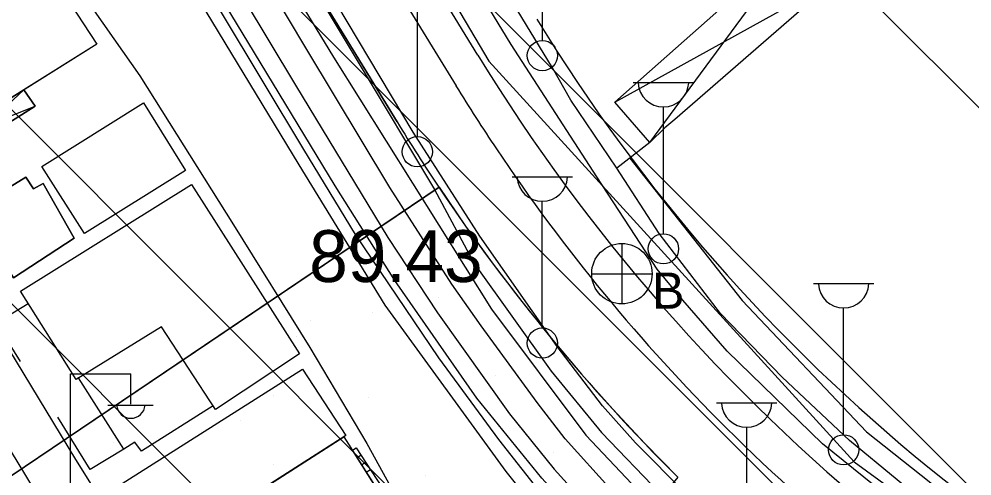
# Model space of a CAD drawing. Extents: x 417995 to 421451, y 4454518 to 4458015.
# Drawn here: x 420953.4 to 421063.8, y 4457415.4 to 4457468.3 of the extents above; entities that cross this region are included whole.
import ezdxf

# ---------------------------------------------------------------- set-up
doc = ezdxf.new("R2010")
doc.units = 0
for name, color, linetype in [('ADA', 7, 'Continuous'), ('ADAKENARI', 7, 'Continuous'), ('B_Kapi', 7, 'Continuous'), ('B_Merdiven', 7, 'Continuous'), ('B_Mesken', 7, 'Continuous'), ('B_Sundurma', 7, 'Continuous'), ('B_Teras', 7, 'Continuous'), ('Default', 7, 'Continuous'), ('IPTAL', 7, 'Continuous'), ('KALDIRIM', 7, 'Continuous'), ('PL_AYA_PARK_DINLENME', 7, 'Continuous'), ('PL_KON_MEV_250', 7, 'Continuous'), ('PL_TİCK', 7, 'Continuous'), ('S_Cad_Sok_Lambasi', 7, 'Continuous'), ('S_Elektrik_Diregi', 7, 'Continuous'), ('S_Rogar_Kapagi_Buski', 7, 'Continuous'), ('Sinir_Duvar_tek_tarafa_ait', 7, 'Continuous'), ('Sinir_itirazli_Mulkiyet', 7, 'Continuous'), ('Sinir_Tel_bir_taraf', 7, 'Continuous'), ('SN_TR_SIVILASMA', 7, 'Continuous'), ('TR_ORTAYOGUNKONUT', 7, 'Continuous'), ('TR_PARKALANI', 7, 'Continuous'), ('TR_TİCK', 7, 'Continuous'), ('Y_Kot_Noktasi', 7, 'Continuous'), ('Yol_Kaldirim_kenari_bordurtasi', 7, 'Continuous'), ('Yol_Kos_Yur_Parkuru', 7, 'Continuous'), ('Yol_Sose', 7, 'Continuous')]:
    doc.layers.add(name, color=color, linetype=linetype)

# ---------------------------------------------------------------- blocks, each defined once
blk = doc.blocks.new('POINT_DISPLAY')
at = {"layer": 'Default'}
blk.add_line((0, 0), (0, 0), dxfattribs=at)

msp = doc.modelspace()

# ---------------------------------------------------------------- linework, layer by layer
at = {"layer": 'ADA'}
msp.add_line((421002.06, 4457448.84), (420907.53, 4457385.13), dxfattribs=at)
at = {"layer": 'ADAKENARI'}
msp.add_line((420937.27, 4457554.31), (420997.21, 4457456.41), dxfattribs=at)
for centre, radius, start, end in [((421188.07, 4457575.26), 204.83, 211.4756, 250.32), ((421184.83, 4457571.28), 220, 211.4756, 213.8192), ((421184.83, 4457571.28), 220, 213.8192, 225.1603)]:
    msp.add_arc(centre, radius, start, end, dxfattribs=at)
at = {"layer": 'B_Kapi'}
msp.add_lwpolyline([(421017.34, 4457458.91), (421015.22, 4457462.65)], dxfattribs=at)
at = {"layer": 'B_Merdiven'}
for p, q in [((420992.03, 4457418.39), (420992.46, 4457418.68)), ((420992.56, 4457417.55), (420993.01, 4457417.84)), ((420993.1, 4457416.7), (420993.56, 4457417.01)), ((420993.64, 4457415.86), (420994.11, 4457416.17))]:
    msp.add_line(p, q, dxfattribs=at)
msp.add_lwpolyline([(420992.03, 4457418.39), (420992.46, 4457418.68), (420995.45, 4457414.13), (420997.3, 4457411.58), (420999.21, 4457408.57), (420998.56, 4457408.11), (420996.67, 4457411.09), (420994.94, 4457413.81)], close=True, dxfattribs=at)
at = {"layer": 'B_Mesken'}
for points in [[(420952.51, 4457480.56), (420962.42, 4457465.42), (420942.46, 4457452.9), (420932.53, 4457467.89)], [(420953.97, 4457460.11), (420943.71, 4457453.68), (420942.47, 4457452.9), (420932.53, 4457467.89), (420952.51, 4457480.56), (420962.42, 4457465.42)], [(420961, 4457443.48), (420956.08, 4457451.24), (420967.84, 4457458.63), (420972.69, 4457450.76)], [(420961, 4457443.48), (420956.08, 4457451.24), (420967.84, 4457458.63), (420972.69, 4457450.76)], [(420959.81, 4457442.94), (420956.23, 4457449.28), (420955.08, 4457448.64), (420954.2, 4457450.01), (420944.59, 4457444.11), (420948.83, 4457437.3), (420952.15, 4457439.37), (420952.78, 4457438.36)], [(420959.81, 4457442.94), (420952.78, 4457438.36), (420952.15, 4457439.37), (420948.83, 4457437.3), (420944.59, 4457444.11), (420954.2, 4457450.01), (420955.08, 4457448.64), (420956.23, 4457449.28)], [(420975.9, 4457423.53), (420967.6, 4457418.28), (420966.85, 4457419.32), (420965.56, 4457418.52), (420960.31, 4457426.77), (420960.03, 4457426.59), (420953.59, 4457436.81), (420973.4, 4457449.14), (420985.91, 4457429.56), (420976.18, 4457423.11)], [(420975.9, 4457423.53), (420967.6, 4457418.29), (420966.85, 4457419.32), (420965.56, 4457418.52), (420960.31, 4457426.77), (420960.03, 4457426.59), (420953.59, 4457436.81), (420973.4, 4457449.14), (420985.91, 4457429.56), (420976.18, 4457423.11)], [(420986.26, 4457427.77), (420991.27, 4457420.09), (420968, 4457405.19), (420963.04, 4457413.09)], [(420991.04, 4457419.94), (420968.24, 4457405.34), (420968, 4457405.19), (420963.04, 4457413.09), (420986.26, 4457427.77), (420991.27, 4457420.09)], [(420991.04, 4457419.94), (420999.49, 4457406.65), (420994.2, 4457398.68), (420990.92, 4457395.74), (420991.49, 4457394.93), (420986.6, 4457390.97), (420987.64, 4457389.45), (420985.15, 4457387.4), (420985.95, 4457386.31), (420981.38, 4457383.52), (420968.24, 4457405.34)], [(420968.24, 4457405.34), (420991.04, 4457419.94), (420999.49, 4457406.65), (420994.2, 4457398.68), (420990.92, 4457395.74), (420991.49, 4457394.93), (420986.6, 4457390.97), (420987.64, 4457389.45), (420985.15, 4457387.4), (420985.95, 4457386.31), (420981.38, 4457383.52)]]:
    msp.add_lwpolyline(points, close=True, dxfattribs=at)
at = {"layer": 'B_Sundurma'}
for p, q in [((421026.49, 4457454.03), (421043.69, 4457477.39)), ((421022.44, 4457458.68), (421047.86, 4457472.77)), ((420944.95, 4457451.7), (420953.97, 4457460.11)), ((420943.71, 4457453.68), (420955.28, 4457458.21))]:
    msp.add_line(p, q, dxfattribs=at)
for points in [[(421026.49, 4457454.03), (421022.44, 4457458.68), (421041.16, 4457475.29), (421042.44, 4457476.42), (421043.69, 4457477.39), (421047.86, 4457472.77), (421032.89, 4457459.74), (421029.36, 4457456.7), (421028.23, 4457455.72)], [(421026.49, 4457454.03), (421022.44, 4457458.68), (421041.16, 4457475.29), (421042.44, 4457476.42), (421043.69, 4457477.39), (421047.86, 4457472.77), (421032.89, 4457459.74), (421029.36, 4457456.7), (421028.23, 4457455.72)], [(420943.71, 4457453.68), (420944.95, 4457451.7), (420955.28, 4457458.21), (420953.97, 4457460.11)], [(420943.71, 4457453.68), (420953.97, 4457460.11), (420955.28, 4457458.21), (420944.95, 4457451.7)]]:
    msp.add_lwpolyline(points, close=True, dxfattribs=at)
at = {"layer": 'B_Teras'}
msp.add_lwpolyline([(420960.03, 4457426.59), (420953.59, 4457436.81), (420973.4, 4457449.14), (420985.91, 4457429.56), (420976.18, 4457423.11), (420969.92, 4457432.68)], close=True, dxfattribs=at)
at = {"layer": 'IPTAL'}
for p, q in [((420944.65, 4457570.66), (421007.83, 4457463.42)), ((421007.83, 4457463.42), (421050.15, 4457417.04)), ((421050.15, 4457417.04), (421096.53, 4457383.42))]:
    msp.add_line(p, q, dxfattribs=at)
at = {"layer": 'KALDIRIM'}
for p, q in [((421006.55, 4457464.13), (420997.04, 4457479.67)), ((420993.63, 4457477.57), (421004.03, 4457460.59))]:
    msp.add_line(p, q, dxfattribs=at)
for centre, radius, start, end in [((421188.07, 4457575.26), 212.83, 211.4756, 250.32), ((421184.83, 4457571.28), 212, 211.4756, 213.8192), ((421184.83, 4457571.28), 212, 213.8192, 225.1603), ((421184.83, 4457571.28), 212, 225.1603, 250.32)]:
    msp.add_arc(centre, radius, start, end, dxfattribs=at)
at = {"layer": 'PL_AYA_PARK_DINLENME'}
msp.add_lwpolyline([(420946.65, 4457344.05), (420907.53, 4457385.13), (421002.06, 4457448.84), (421005.14, 4457444.35), (421008.34, 4457439.95), (421011.64, 4457435.62), (421015.05, 4457431.38), (421018.57, 4457427.22), (421022.18, 4457423.15), (421025.9, 4457419.17), (421029.71, 4457415.28), (420966.21, 4457338.18)], close=True, dxfattribs=at)
at = {"layer": 'PL_KON_MEV_250'}
for points in [[(420997.21, 4457456.41), (420937.27, 4457554.31), (420930.36, 4457556.02), (420831.74, 4457497.35)], [(420889.99, 4457087.27), (421072.13, 4457194.36), (421055.36, 4457228.47), (421058.15, 4457230.59), (421038.59, 4457256.02), (420983.82, 4457218.86), (420944.69, 4457173.87), (420931.4, 4457184.28), (420872.32, 4457230.59), (420903.38, 4457278.01), (420946.65, 4457344.05), (420907.53, 4457385.13), (421002.06, 4457448.84)]]:
    msp.add_lwpolyline(points, dxfattribs=at)
msp.add_arc((421184.83, 4457571.28), 220, 211.4756, 213.8192, dxfattribs=at)
at = {"layer": 'PL_TİCK'}
msp.add_arc((421188.07, 4457575.26), 204.83, 211.4756, 250.32, dxfattribs=at)
at = {"layer": 'S_Cad_Sok_Lambasi'}
for p, q in [((421014.03, 4457465.83), (421014.03, 4457480.51)), ((420999.55, 4457454.7), (420999.55, 4457469.38)), ((421024.55, 4457460.96), (421031.55, 4457460.96)), ((421028.05, 4457443.46), (421028.05, 4457458.13)), ((421010.52, 4457450.05), (421017.52, 4457450.05)), ((421014.02, 4457432.55), (421014.02, 4457447.22)), ((421045.42, 4457437.69), (421052.42, 4457437.69)), ((421048.92, 4457420.19), (421048.92, 4457434.87)), ((421034.19, 4457423.88), (421041.19, 4457423.88)), ((421037.69, 4457406.38), (421037.69, 4457421.06))]:
    msp.add_line(p, q, dxfattribs=at)
for centre in [(421014.03, 4457464.08), (420999.55, 4457452.95), (421028.05, 4457441.71), (421014.02, 4457430.8), (421048.92, 4457418.44)]:
    msp.add_circle(centre, 1.75, dxfattribs=at)
for centre in [(421028.05, 4457461.06), (421014.02, 4457450.15), (421048.92, 4457437.8), (421037.69, 4457423.99)]:
    msp.add_arc(centre, 2.93, 183.298, 356.9072, dxfattribs=at)
at = {"layer": 'S_Elektrik_Diregi'}
for p, q in [((420959.37, 4457409.74), (420959.37, 4457427.24)), ((420959.37, 4457427.24), (420966.37, 4457427.24)), ((420966.37, 4457423.74), (420966.37, 4457427.24)), ((420963.71, 4457423.6), (420968.96, 4457423.6))]:
    msp.add_line(p, q, dxfattribs=at)
msp.add_arc((420966.37, 4457423.75), 1.66, 184.8384, 355.1464, dxfattribs=at)
at = {"layer": 'S_Rogar_Kapagi_Buski'}
for p, q in [((421023.24, 4457442.33), (421023.24, 4457435.33)), ((421019.74, 4457438.83), (421026.74, 4457438.83))]:
    msp.add_line(p, q, dxfattribs=at)
msp.add_circle((421023.24, 4457438.83), 3.5, dxfattribs=at)
at = {"layer": 'Sinir_Duvar_tek_tarafa_ait'}
for points in [[(420953.58, 4457428.66), (420950.77, 4457433.14), (420954.49, 4457435.39)], [(420965.55, 4457418.53), (420961.64, 4457416.15), (420957.93, 4457422.23)]]:
    msp.add_lwpolyline(points, dxfattribs=at)
at = {"layer": 'Sinir_itirazli_Mulkiyet'}
msp.add_lwpolyline([(421024.16, 4457452.2), (421037.17, 4457435.74), (421051.56, 4457420.54), (421071.67, 4457404.57), (421096.44, 4457390.55), (421138.75, 4457372.48), (421174.88, 4457358.36), (421225.25, 4457341.46), (421290.61, 4457320.22)], dxfattribs=at)
at = {"layer": 'Sinir_Tel_bir_taraf'}
for points in [[(421015.22, 4457462.65), (421005.07, 4457479.31), (420999.35, 4457489.31), (421001.54, 4457490.84), (420999.83, 4457494.39)], [(421026.49, 4457454.03), (421022.67, 4457451.03), (421017.34, 4457458.91)]]:
    msp.add_lwpolyline(points, dxfattribs=at)
at = {"layer": 'SN_TR_SIVILASMA'}
for p, q in [((421288.31, 4457099.6), (420605.09, 4457782.82)), ((421288.54, 4457121.82), (420627.78, 4457782.58)), ((421289.01, 4457166.26), (420673.16, 4457782.1)), ((421289.24, 4457188.48), (420695.85, 4457781.86)), ((421289.7, 4457232.91), (420741.23, 4457781.38))]:
    msp.add_line(p, q, dxfattribs=at)
at = {"layer": 'TR_ORTAYOGUNKONUT'}
for points in [[(420997.21, 4457456.41), (420937.27, 4457554.31), (420930.36, 4457556.02), (420831.74, 4457497.35)], [(420889.99, 4457087.27), (421072.13, 4457194.36), (421055.36, 4457228.47), (421058.15, 4457230.59), (421038.59, 4457256.02), (420983.82, 4457218.86), (420944.69, 4457173.87), (420931.4, 4457184.28), (420872.32, 4457230.59), (420903.38, 4457278.01), (420946.65, 4457344.05), (420907.53, 4457385.13), (421002.06, 4457448.84)]]:
    msp.add_lwpolyline(points, dxfattribs=at)
msp.add_arc((421184.83, 4457571.28), 220, 211.4756, 213.8192, dxfattribs=at)
at = {"layer": 'TR_TİCK'}
msp.add_arc((421188.07, 4457575.26), 204.83, 211.4756, 250.32, dxfattribs=at)
at = {"layer": 'Yol_Kaldirim_kenari_bordurtasi'}
for points in [[(420943.08, 4457540.45), (420944.47, 4457539.78), (420945.71, 4457538.96), (420946.62, 4457538.19), (420947.37, 4457537.23), (420949.1, 4457533.96), (420965.73, 4457507.89), (420983.86, 4457478.11), (421001.55, 4457448.59), (421006.13, 4457440.02), (421015.06, 4457427.54), (421020.89, 4457420.43), (421027.71, 4457413.34), (421038.06, 4457403.27), (421049.08, 4457394.12), (421061.93, 4457385.32)], [(421071.86, 4457361.9), (421057.88, 4457369.04), (421050.41, 4457373.64), (421045.59, 4457376.78), (421041.65, 4457379.72), (421039.71, 4457381.49), (421034.1, 4457388.02), (421026.97, 4457396.78), (421017.53, 4457408.8), (421008.97, 4457419.63), (421002.04, 4457429.08), (420992.38, 4457443.35), (420986.41, 4457453.22), (420953.09, 4457508.67), (420936.47, 4457536.24), (420935.94, 4457537.01), (420935.46, 4457537.41), (420932.62, 4457539.36), (420932.34, 4457539.67), (420932.26, 4457539.84), (420932.29, 4457540.04), (420932.4, 4457540.22)], [(421072.2, 4457402.32), (421060.63, 4457410.43), (421049.61, 4457419.54), (421041.8, 4457426.85), (421034.64, 4457434.21), (421027.57, 4457443.49), (421022.67, 4457451.03)]]:
    msp.add_lwpolyline(points, dxfattribs=at)
at = {"layer": 'Yol_Kos_Yur_Parkuru'}
for points in [[(420952, 4457526.73), (420975.08, 4457488.12), (420989.85, 4457463.9), (421008.15, 4457434.73), (421019.05, 4457420.14), (421030.37, 4457408.17), (421043.49, 4457396.97), (421062.66, 4457383.15), (421075.61, 4457375.17), (421086.83, 4457369.74)], [(421098.93, 4457362.31), (421091.12, 4457365.72), (421081.67, 4457370.1), (421073.09, 4457374.49), (421063.63, 4457380.09), (421054.47, 4457386.17), (421042.52, 4457395.03), (421034.08, 4457402.21), (421027.06, 4457408.61), (421022.05, 4457413.76), (421016.66, 4457419.7), (421013.41, 4457423.91), (421006.94, 4457432.8), (421003.55, 4457437.62), (420996.35, 4457448.82), (420986.63, 4457464.97), (420980.38, 4457475.46), (420970.95, 4457491.12), (420962.31, 4457505.69), (420952.63, 4457521.63)], [(420951.48, 4457517.26), (420961.12, 4457501.06), (420973.45, 4457480.65), (420985.45, 4457460.64), (420996.15, 4457443.01), (421001.88, 4457434.3), (421010.21, 4457422.59), (421015.39, 4457416.21), (421021.4, 4457409.57), (421027.93, 4457403.25), (421036.12, 4457395.89), (421042.95, 4457390.35), (421049.38, 4457385.61), (421055.81, 4457381.12), (421065.49, 4457375.05), (421075.36, 4457369.47), (421086.6, 4457364.12), (421094.94, 4457360.4), (421103.12, 4457356.84), (421113.2, 4457353.2), (421132.81, 4457346.22), (421152.79, 4457339.17)], [(421089.87, 4457360.45), (421078.24, 4457365.83), (421068.79, 4457370.74), (421059.32, 4457376.6), (421044.71, 4457386.69), (421037.18, 4457392.37), (421027.67, 4457401.09), (421019.25, 4457409.31), (421013.97, 4457415.17), (421006.44, 4457424.42), (420996.95, 4457438.05), (420990.05, 4457449.02), (420979.27, 4457466.76), (420967.43, 4457486.27), (420952.82, 4457510.57)]]:
    msp.add_lwpolyline(points, dxfattribs=at)
at = {"layer": 'Yol_Sose'}
for points in [[(421070.86, 4457400.36), (421063.28, 4457405.76), (421058.63, 4457409.33), (421046.47, 4457419.13), (421035.44, 4457429.88), (421030.31, 4457435.77), (421027.31, 4457439.35), (421020.35, 4457450.05), (421010.43, 4457465.38), (420995.66, 4457489.61), (420979.19, 4457517.14), (420979.16, 4457517.37), (420979.23, 4457517.61), (420995.51, 4457532.01), (421018.88, 4457553.49)], [(420928.28, 4457540.3), (420928.28, 4457540.11), (420928.31, 4457539.98), (420928.39, 4457539.78), (420929.19, 4457539.19), (420931.29, 4457538.43), (420932.74, 4457537.38), (420935.64, 4457533.98), (420947.54, 4457514.18), (420967.9, 4457480.99), (420985.81, 4457451.43), (420995.78, 4457435.19), (421009.79, 4457415.92), (421020.5, 4457402.58), (421030.94, 4457389.59), (421037.94, 4457381.35), (421041.2, 4457378.21), (421043.32, 4457376.72), (421053.15, 4457370.16), (421070.75, 4457360.81)], [(421062.77, 4457387.52), (421047.8, 4457398.27), (421036.9, 4457407.5), (421030.68, 4457413.35), (421024.83, 4457419.25), (421020.99, 4457423.53), (421015.74, 4457430.42), (421006.77, 4457443.17), (420999.08, 4457455.21), (420982.6, 4457482.88), (420966.74, 4457509.78), (420950.47, 4457536.41), (420948.3, 4457539.67), (420947.51, 4457540.52)], [(420993.69, 4457419.16), (420999.84, 4457408.03), (420999.91, 4457407.67), (420999.91, 4457407.19), (420999.8, 4457406.77), (420999.66, 4457406.36), (420999.22, 4457405.76), (420998.84, 4457405.32), (420998.56, 4457404.94), (420982.92, 4457381.62), (420982.66, 4457381.46), (420982.42, 4457381.55), (420959.99, 4457417.31), (420942.78, 4457445.68), (420920.67, 4457478.33), (420908.06, 4457499.68), (420908.08, 4457499.96), (420908.21, 4457500.22), (420932.72, 4457509.89), (420934.67, 4457510.46), (420935.15, 4457510.46), (420935.32, 4457510.37), (420937.26, 4457507.98)], [(420937.26, 4457507.98), (420942.77, 4457499.37), (420951.45, 4457486.01), (420960.1, 4457472.16), (420967.4, 4457461.74), (420978.26, 4457444.48), (420987.1, 4457430.29), (420993.69, 4457419.16)], [(420928.89, 4457422.56), (420960.54, 4457386.3), (420960.79, 4457386.05), (420961.13, 4457385.87), (420961.42, 4457385.9), (420961.9, 4457386.09), (420967.37, 4457391.29), (420967.71, 4457391.81), (420967.83, 4457392.15), (420967.82, 4457392.67), (420967.66, 4457393.29), (420967.2, 4457393.99), (420943.16, 4457433.63)]]:
    msp.add_lwpolyline(points, dxfattribs=at)

# ---------------------------------------------------------------- block references
at = {"layer": 'TR_PARKALANI', "xscale": 0.1, "yscale": 0.10000000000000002}
for p in [(421001.96, 4457436.07), (420994.33, 4457434.33), (420987.19, 4457433.46), (420985.51, 4457431.55), (421000.28, 4457428.94), (421008.62, 4457427.09), (420982.84, 4457424.69), (420993.85, 4457424.48), (420979.08, 4457421.88), (420964.31, 4457419.27), (421015.28, 4457418.11), (420982.9, 4457416.78), (421000.51, 4457415.5)]:
    msp.add_blockref('POINT_DISPLAY', p, dxfattribs=at)

# ---------------------------------------------------------------- texts
at = {"layer": 'S_Rogar_Kapagi_Buski'}
msp.add_text('B', height=4.2, dxfattribs=at).set_placement((421026.74, 4457434.77))
at = {"layer": 'Y_Kot_Noktasi'}
msp.add_text('89.43', height=6, dxfattribs=at).set_placement((420987.03, 4457437.87))

doc.saveas('drawing.dxf')
